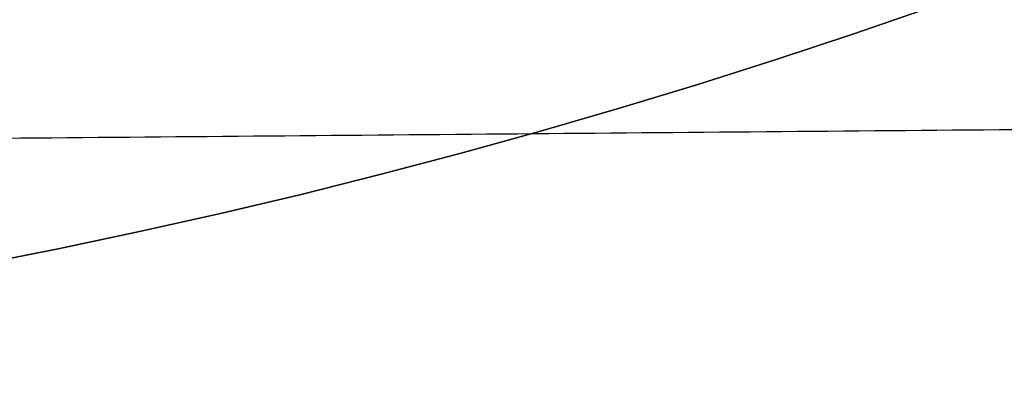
# Model space of a CAD drawing. Header units: millimetres. Extents: x 0 to 290, y -65 to 65.
# Tile 305 of 656: x 226.789 to 229.267, y -35.3 to -34.382. Entities that reach past the tile are written whole.
import ezdxf

# ---------------------------------------------------------------- set-up
doc = ezdxf.new("R2010")
doc.units = ezdxf.units.MM
doc.layers.add('Layer 01', color=7, linetype='Continuous', true_color=0x000000)

# ---------------------------------------------------------------- blocks, each defined once
blk = doc.blocks.new('Block 01')
at = {"layer": 'Layer 01'}
blk.add_open_spline([(250.5175, -34.477, 51.1101), (230.5044, -34.6486, 51.4143), (210.4913, -34.8202, 51.7186)], degree=2, dxfattribs=at)

msp = doc.modelspace()

# ---------------------------------------------------------------- linework, layer by layer
at = {"layer": 'Layer 01', "extrusion": (-3.9443e-31, 2.96059e-15, -1)}
msp.add_arc((-223.5, -18.5, 85.6), 16.8, 90, 270, dxfattribs=at)
at = {"layer": 'Layer 01'}
for centre in [(223.5, -18.5, -87), (223.5, -18.5, -68.4), (223.5, -18.5, -67.7)]:
    msp.add_arc(centre, 16.8, 270, 90, dxfattribs=at)
at = {"layer": 'Layer 01', "extrusion": (-3.9443e-31, 2.53765e-15, -1)}
msp.add_arc((-223.5, -18.5, 67), 16.8, 90, 270, dxfattribs=at)
at = {"layer": 'Layer 01', "extrusion": (0, 0, -1)}
msp.add_arc((-223.5, -18.5, 86.3), 16.8, 90, 270, dxfattribs=at)

# ---------------------------------------------------------------- block references
at = {"layer": 'Layer 01'}
msp.add_blockref('Block 01', (0, 0), dxfattribs=at)

doc.saveas('drawing.dxf')
